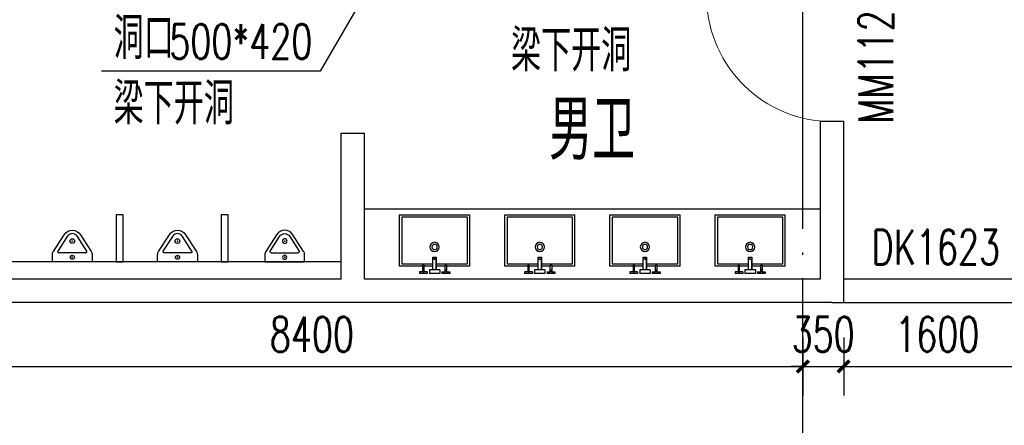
# Model space of a CAD drawing. Extents: x 797781 to 1255204, y 21234 to 1024248.
# Tile 604 of 656: x 931808 to 940232, y 670481 to 673953. Entities that reach past the tile are written whole.
import ezdxf

# ---------------------------------------------------------------- set-up
doc = ezdxf.new("R2010")
doc.units = 0
doc.header["$LTSCALE"] = 1000
doc.header["$MEASUREMENT"] = 0
doc.linetypes.add('230303生产综合楼-平面图_t8$0$DOTE', pattern=[2.42, 2, -0.2, 0.02, -0.2])
for name, color, linetype in [('230303生产综合楼-平面图_t8$0$00-完成面(地面线)-JYZS', 48, 'Continuous'), ('230303生产综合楼-平面图_t8$0$DIM_LEAD', 3, 'Continuous'), ('230303生产综合楼-平面图_t8$0$DOTE', 1, '230303生产综合楼-平面图_t8$0$DOTE'), ('230303生产综合楼-平面图_t8$0$FF-厨卫具', 44, 'Continuous'), ('230303生产综合楼-平面图_t8$0$FF-厨卫具-JYZS', 44, 'Continuous'), ('230303生产综合楼-平面图_t8$0$PUB_DIM', 3, 'Continuous'), ('230303生产综合楼-平面图_t8$0$PUB_TEXT', 7, 'Continuous'), ('230303生产综合楼-平面图_t8$0$STAIR', 2, 'Continuous'), ('230303生产综合楼-平面图_t8$0$WALL', 40, 'Continuous'), ('230303生产综合楼-平面图_t8$0$WINDOW', 4, 'Continuous'), ('230303生产综合楼-平面图_t8$0$WINDOW_TEXT', 7, 'Continuous'), ('PUB_TEXT', 7, 'Continuous')]:
    doc.layers.add(name, color=color, linetype=linetype)
doc.styles.add('230303生产综合楼-平面图_t8$0$_TCH_DIM', font='SIMPLEX', dxfattribs={"bigfont": 'GBCBIG'})
doc.styles.add('230303生产综合楼-平面图_T8$0$_TCH_DIM_T3', font='SIMPLEX', dxfattribs={"width": 0.705882, "bigfont": 'GBCBIG'})
doc.styles.add('230303生产综合楼-平面图_t8$0$_TCH_WINDOW', font='SIMPLEX', dxfattribs={"height": 3.5, "bigfont": 'GBCBIG'})
doc.dimstyles.new('230303生产综合楼-平面图_T8$0$_TCH_ARCH&&100', dxfattribs={"dimtxt": 297.5, "dimasz": 100, "dimexe": 250, "dimexo": 300, "dimgap": 126.25, "dimtad": 1, "dimdec": 0, "dimzin": 0, "dimdsep": 46, "dimtxsty": '230303生产综合楼-平面图_T8$0$_TCH_DIM_T3', "dimblk": '230303生产综合楼-平面图_t8$0$_ArchTick', "dimcen": 0.09, "dimclrt": 7, "dimazin": 2, "dimtfac": 1, "dimtdec": 0, "dimtix": 1, "dimtmove": 2, "dimatfit": 3, "dimfxl": 1, "dimtolj": 1, "dimtzin": 0, "dimarcsym": 0})

# ---------------------------------------------------------------- blocks, each defined once
blk = doc.blocks.new('230303生产综合楼-平面图_t8$0$台盆')
at = {"layer": '230303生产综合楼-平面图_t8$0$FF-厨卫具'}
for p, q in [((68064.4, -66099.3, 0), (67464.4, -66099.3, 0)), ((67464.4, -66538.3, 0), (67464.4, -66099.3, 0)), ((68064.4, -66538.3, 0), (68064.4, -66099.3, 0)), ((67464.4, -66538.3, 0), (67662.1, -66538.3, 0)), ((67674.5, -66538.3, 0), (67750.7, -66538.3, 0)), ((67750.7, -66569.9, 0), (67750.7, -66482.6, 0)), ((67778.6, -66538.3, 0), (67854.4, -66538.3, 0)), ((67866.7, -66538.3, 0), (68064.4, -66538.3, 0)), ((67634.8, -66584.5, 0), (67634.8, -66599, 0)), ((67662.1, -66584.5, 0), (67634.8, -66584.5, 0)), ((67634.8, -66599, 0), (67701.8, -66599, 0)), ((67701.8, -66584.5, 0), (67674.5, -66584.5, 0)), ((67701.8, -66584.5, 0), (67701.8, -66599, 0)), ((67720.3, -66569.9, 0), (67750.7, -66569.9, 0)), ((67720.3, -66569.9, 0), (67720.3, -66599, 0)), ((67720.3, -66599, 0), (67809, -66599, 0)), ((67778.6, -66569.9, 0), (67809, -66569.9, 0)), ((67809, -66569.9, 0), (67809, -66599, 0)), ((67827.1, -66584.5, 0), (67854.4, -66584.5, 0)), ((67827.1, -66584.5, 0), (67827.1, -66599, 0)), ((67827.1, -66599, 0), (67894.1, -66599, 0)), ((67866.7, -66584.5, 0), (67894.1, -66584.5, 0)), ((67894.1, -66584.5, 0), (67894.1, -66599, 0))]:
    blk.add_line(p, q, dxfattribs=at)
at = {"layer": '230303生产综合楼-平面图_t8$0$FF-厨卫具', "color": 8, "elevation": 0}
blk.add_lwpolyline([(67750.7, -66518.3), (67484.4, -66518.3), (67484.4, -66119.3), (68044.4, -66119.3), (68044.4, -66518.3), (67778.6, -66518.3)], dxfattribs=at)
at = {"layer": '230303生产综合楼-平面图_t8$0$FF-厨卫具', "elevation": 0}
for points in [[(67750.7, -66459.5), (67750.7, -66569.9), (67778.6, -66569.9), (67778.6, -66459.5)], [(67662.1, -66530.1), (67662.1, -66584.5), (67674.5, -66584.5), (67674.5, -66530.1)], [(67866.7, -66530.1), (67866.7, -66584.5), (67854.4, -66584.5), (67854.4, -66530.1)]]:
    blk.add_lwpolyline(points, close=True, dxfattribs=at)
at = {"layer": '230303生产综合楼-平面图_t8$0$FF-厨卫具'}
blk.add_circle((67764.4, -66373.3, 0), 40, dxfattribs=at)
at = {"layer": '230303生产综合楼-平面图_t8$0$FF-厨卫具', "color": 8}
for centre, radius in [((67764.4, -66373.3, 0), 22.5), ((67764.1, -66471.5, 0), 7.98), ((67668.3, -66578.3, 0), 6.17), ((67860.6, -66578.3, 0), 6.17)]:
    blk.add_circle(centre, radius, dxfattribs=at)
blk = doc.blocks.new('230303生产综合楼-平面图_t8$0$$lvtry$00000219')
at = {"color": 0}
for p, q in [((-115.8, -76), (115.8, -76)), ((-124.2, -91.5), (-43.3, -215.6)), ((43.3, -215.6), (124.2, -91.5))]:
    blk.add_line(p, q, dxfattribs=at)
blk.add_lwpolyline([(69.3, -230.6, -0.57735), (-69.3, -230.6), (-161.9, -88.4, -0.145378), (-170, -61.1), (-170, 0), (170, 0), (170, -61.1, -0.145378), (161.9, -88.4)], format="xyb", close=True, dxfattribs=at)
for centre, radius in [((0, -38), 17.7), ((0, -177), 20)]:
    blk.add_circle(centre, radius, dxfattribs=at)
for centre, radius, start, end in [((-115.8, -86), 10, 90, 213.0863), ((115.8, -86), 10, 326.9137, 90), ((0, -190.6), 50, 210, 330)]:
    blk.add_arc(centre, radius, start, end, dxfattribs=at)
for p in [(0, -38), (0, -177)]:
    blk.add_point(p, dxfattribs=at)
blk = doc.blocks.new('230303生产综合楼-平面图_t8$0$$DorLib2D$00000001')
for p, q in [((0.45, 0.975), (0.5, 0.975)), ((0.45, 0), (0.45, 0.975)), ((0.5, 0), (0.5, 0.975)), ((0.5, 0), (0.45, 0))]:
    blk.add_line(p, q)
at = {"lineweight": 13}
blk.add_arc((0.475, 0), 0.975, 91.46928, 180, dxfattribs=at)
blk = doc.blocks.new('230303生产综合楼-平面图_t8$0$_ArchTick')
at = {"color": 0, "linetype": 'ByBlock', "const_width": 0.3}
blk.add_lwpolyline([(-0.5, -0.5), (0.5, 0.5)], dxfattribs=at)
blk = doc.blocks.new('*D6248')
at = {"layer": '230303生产综合楼-平面图_t8$0$PUB_DIM', "color": 0, "lineweight": -2, "transparency": 16777216}
for p, q in [((756648.3, 178498.9), (756648.3, 178002.5)), ((765048.3, 178498.9), (765048.3, 178002.5)), ((756648.3, 178252.5), (765048.3, 178252.5))]:
    blk.add_line(p, q, dxfattribs=at)
at = {"layer": 'Defpoints', "color": 0, "transparency": 16777216}
for p in [(756648.3, 178798.9), (765048.3, 178798.9), (765048.3, 178252.5)]:
    blk.add_point(p, dxfattribs=at)
at = {"layer": '230303生产综合楼-平面图_t8$0$PUB_DIM', "color": 0, "lineweight": -2, "transparency": 16777216, "xscale": 100, "yscale": 100, "zscale": 100, "rotation": 180}
blk.add_blockref('230303生产综合楼-平面图_t8$0$_ArchTick', (756648.3, 178252.5), dxfattribs=at)
at = {"layer": '230303生产综合楼-平面图_t8$0$PUB_DIM', "color": 0, "lineweight": -2, "transparency": 16777216, "xscale": 100, "yscale": 100, "zscale": 100}
blk.add_blockref('230303生产综合楼-平面图_t8$0$_ArchTick', (765048.3, 178252.5), dxfattribs=at)
at = {"layer": '230303生产综合楼-平面图_t8$0$PUB_DIM', "color": 7, "transparency": 16777216, "insert": (760848.3, 178527.5), "char_height": 297.5, "attachment_point": 5, "style": '230303生产综合楼-平面图_T8$0$_TCH_DIM_T3'}
blk.add_mtext('\\A1;8400', dxfattribs=at)
blk = doc.blocks.new('*D6249')
at = {"layer": '230303生产综合楼-平面图_t8$0$PUB_DIM', "color": 0, "lineweight": -2, "transparency": 16777216}
for p, q in [((765048.3, 178498.9), (765048.3, 178002.5)), ((765398.3, 178498.9), (765398.3, 178002.5)), ((765048.3, 178252.5), (764948.3, 178252.5)), ((765048.3, 178252.5), (765398.3, 178252.5)), ((765398.3, 178252.5), (765498.3, 178252.5))]:
    blk.add_line(p, q, dxfattribs=at)
at = {"layer": 'Defpoints', "color": 0, "transparency": 16777216}
for p in [(765048.3, 178798.9), (765398.3, 178798.9), (765398.3, 178252.5)]:
    blk.add_point(p, dxfattribs=at)
at = {"layer": '230303生产综合楼-平面图_t8$0$PUB_DIM', "color": 0, "lineweight": -2, "transparency": 16777216, "xscale": 100, "yscale": 100, "zscale": 100}
blk.add_blockref('230303生产综合楼-平面图_t8$0$_ArchTick', (765048.3, 178252.5), dxfattribs=at)
at = {"layer": '230303生产综合楼-平面图_t8$0$PUB_DIM', "color": 0, "lineweight": -2, "transparency": 16777216, "xscale": 100, "yscale": 100, "zscale": 100, "rotation": 180}
blk.add_blockref('230303生产综合楼-平面图_t8$0$_ArchTick', (765398.3, 178252.5), dxfattribs=at)
at = {"layer": '230303生产综合楼-平面图_t8$0$PUB_DIM', "color": 7, "transparency": 16777216, "insert": (765223.3, 178527.5), "char_height": 297.5, "attachment_point": 5, "style": '230303生产综合楼-平面图_T8$0$_TCH_DIM_T3'}
blk.add_mtext('\\A1;350', dxfattribs=at)
blk = doc.blocks.new('*D6250')
at = {"layer": '230303生产综合楼-平面图_t8$0$PUB_DIM', "color": 0, "lineweight": -2, "transparency": 16777216}
for p, q in [((765398.3, 178498.9), (765398.3, 178002.5)), ((766998.3, 178498.9), (766998.3, 178002.5)), ((765398.3, 178252.5), (766998.3, 178252.5))]:
    blk.add_line(p, q, dxfattribs=at)
at = {"layer": 'Defpoints', "color": 0, "transparency": 16777216}
for p in [(765398.3, 178798.9), (766998.3, 178798.9), (766998.3, 178252.5)]:
    blk.add_point(p, dxfattribs=at)
at = {"layer": '230303生产综合楼-平面图_t8$0$PUB_DIM', "color": 0, "lineweight": -2, "transparency": 16777216, "xscale": 100, "yscale": 100, "zscale": 100, "rotation": 180}
blk.add_blockref('230303生产综合楼-平面图_t8$0$_ArchTick', (765398.3, 178252.5), dxfattribs=at)
at = {"layer": '230303生产综合楼-平面图_t8$0$PUB_DIM', "color": 0, "lineweight": -2, "transparency": 16777216, "xscale": 100, "yscale": 100, "zscale": 100}
blk.add_blockref('230303生产综合楼-平面图_t8$0$_ArchTick', (766998.3, 178252.5), dxfattribs=at)
at = {"layer": '230303生产综合楼-平面图_t8$0$PUB_DIM', "color": 7, "transparency": 16777216, "insert": (766198.3, 178527.5), "char_height": 297.5, "attachment_point": 5, "style": '230303生产综合楼-平面图_T8$0$_TCH_DIM_T3'}
blk.add_mtext('\\A1;1600', dxfattribs=at)
blk = doc.blocks.new('230303生产综合楼-平面图_t8$0$WSJ-1')
at = {"layer": '230303生产综合楼-平面图_t8$0$00-完成面(地面线)-JYZS'}
blk.add_line((761098.3, 179149), (756498.3, 179149), dxfattribs=at)
at = {"layer": '230303生产综合楼-平面图_t8$0$DIM_LEAD'}
for p, q in [((761998.3, 182648.9), (760918.6, 180779.1)), ((760918.6, 180779.1), (759046.9, 180779.1))]:
    blk.add_line(p, q, dxfattribs=at)
at = {"layer": '230303生产综合楼-平面图_t8$0$FF-厨卫具-JYZS'}
blk.add_line((765198.3, 179598.9), (761298.3, 179598.9), dxfattribs=at)
at = {"layer": '230303生产综合楼-平面图_t8$0$FF-厨卫具-JYZS', "ltscale": 30}
for points in [[(759233.3, 179549), (759173.3, 179549), (759173.3, 179149), (759233.3, 179149)], [(760133.3, 179549), (760073.3, 179549), (760073.3, 179149), (760133.3, 179149)]]:
    blk.add_lwpolyline(points, close=True, dxfattribs=at)
at = {"layer": '230303生产综合楼-平面图_t8$0$WALL'}
for p, q in [((765398.3, 180348.9), (765198.3, 180348.9)), ((765198.3, 180348.9), (765198.3, 178998.9)), ((765398.3, 178998.9), (765398.3, 180348.9)), ((761098.3, 178998.9), (761098.3, 180248.9)), ((761098.3, 180248.9), (761298.3, 180248.9)), ((761298.3, 178998.9), (761298.3, 180248.9)), ((761098.3, 178998.9), (756498.3, 178998.9)), ((765198.3, 178998.9), (761298.3, 178998.9)), ((765398.3, 178798.9), (765398.3, 178998.9)), ((761198.3, 178798.9), (756298.3, 178798.9)), ((765298.3, 178798.9), (761198.3, 178798.9)), ((765298.3, 178798.9), (765398.3, 178798.9))]:
    blk.add_line(p, q, dxfattribs=at)
at = {"layer": '230303生产综合楼-平面图_t8$0$WINDOW'}
for p, q in [((766998.3, 178998.9), (765398.3, 178998.9)), ((765398.3, 178798.9), (766998.3, 178798.9))]:
    blk.add_line(p, q, dxfattribs=at)
at = {"layer": '230303生产综合楼-平面图_t8$0$FF-厨卫具-JYZS', "xscale": -1, "rotation": 359.9999999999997}
for p in [(829662.7, 245648.2, 0), (830562.7, 245648.2, 0), (831462.7, 245648.2, 0), (832362.7, 245648.2, 0)]:
    blk.add_blockref('230303生产综合楼-平面图_t8$0$台盆', p, dxfattribs=at)
at = {"layer": '230303生产综合楼-平面图_t8$0$FF-厨卫具-JYZS', "ltscale": 30, "rotation": 180.0000000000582}
for p in [(758798.3, 179149), (759698.3, 179149)]:
    blk.add_blockref('230303生产综合楼-平面图_t8$0$$lvtry$00000219', p, dxfattribs=at)
at = {"layer": '230303生产综合楼-平面图_t8$0$FF-厨卫具-JYZS', "ltscale": 30, "xscale": -1, "rotation": 180}
blk.add_blockref('230303生产综合楼-平面图_t8$0$$lvtry$00000219', (760615.8, 179149), dxfattribs=at)
at = {"layer": '230303生产综合楼-平面图_t8$0$WINDOW'}
ref = blk.add_blockref('230303生产综合楼-平面图_t8$0$$DorLib2D$00000001', (765298.3, 180898.9), dxfattribs=dict(at, xscale=1100, yscale=1100, zscale=200, rotation=90))
ref.add_attrib('A', 'MM1123', (765822.1, 180328.9), dxfattribs={"layer": '230303生产综合楼-平面图_t8$0$WINDOW_TEXT', "ltscale": 2, "height": 297.5, "rotation": 90, "style": '230303生产综合楼-平面图_t8$0$_TCH_WINDOW', "width": 0.705882})
at = {"layer": '230303生产综合楼-平面图_t8$0$PUB_TEXT', "style": '230303生产综合楼-平面图_t8$0$_TCH_DIM'}
for s, height, p in [('洞口', 357.45, (759151.9, 180884.1)), ('梁下开洞', 357.45, (759151.9, 180324.1)), ('男卫', 510.64, (762878.2, 180020.9))]:
    blk.add_text(s, height=height, dxfattribs=at).set_placement(p)
at = {"layer": '230303生产综合楼-平面图_t8$0$PUB_TEXT', "style": '230303生产综合楼-平面图_t8$0$_TCH_DIM', "width": 0.705882}
blk.add_text('500*420', height=297.5, dxfattribs=at).set_placement((759628.5, 180884.1))
at = {"layer": '230303生产综合楼-平面图_t8$0$WINDOW_TEXT', "style": '230303生产综合楼-平面图_t8$0$_TCH_WINDOW', "width": 0.705882}
blk.add_text('DK1623', height=297.5, dxfattribs=at).set_placement((765638.3, 179125.2))
at = {"layer": 'PUB_TEXT', "style": '230303生产综合楼-平面图_t8$0$_TCH_DIM'}
blk.add_text('梁下开洞', height=357.45, dxfattribs=at).set_placement((762551.9, 180778.6))
at = {"layer": '230303生产综合楼-平面图_t8$0$PUB_DIM'}
for p1, p2, picture, middle in [((756648.3, 178798.9), (765048.3, 178798.9), '*D6248', (760848.3, 178527.5)), ((765048.3, 178798.9), (765398.3, 178798.9), '*D6249', (765223.3, 178527.5)), ((765398.3, 178798.9), (766998.3, 178798.9), '*D6250', (766198.3, 178527.5))]:
    dim = blk.add_aligned_dim(p1=p1, p2=p2, distance=-546.5, dimstyle='230303生产综合楼-平面图_T8$0$_TCH_ARCH&&100', dxfattribs=at)
    dim.commit()
    dim.dimension.update_dxf_attribs({"geometry": picture, "text_midpoint": middle})

msp = doc.modelspace()

# ---------------------------------------------------------------- linework, layer by layer
at = {"layer": '230303生产综合楼-平面图_t8$0$DOTE'}
msp.add_line((938508, 662481.1), (938508, 690481.1), dxfattribs=at)

# ---------------------------------------------------------------- block references
at = {"layer": '230303生产综合楼-平面图_t8$0$STAIR'}
msp.add_blockref('230303生产综合楼-平面图_t8$0$WSJ-1', (173459.7, 492732.2), dxfattribs=at)

doc.saveas('drawing.dxf')
